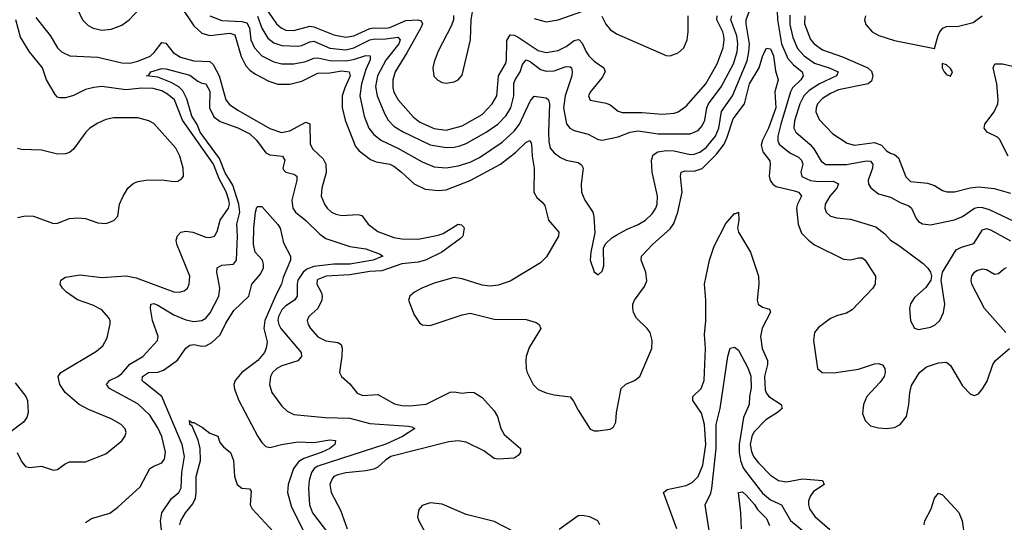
# Model space of a CAD drawing. Header units: inches. Extents: x 1173000 to 1307049, y 522583 to 678455.
# Tile 570 of 617: x 1232721 to 1237638, y 653502 to 656011. Entities that reach past the tile are written whole.
import ezdxf

# ---------------------------------------------------------------- set-up
doc = ezdxf.new("R2010")
doc.units = ezdxf.units.IN
doc.header["$MEASUREMENT"] = 0
doc.layers.add('B2635', color=7, linetype='Continuous')

msp = doc.modelspace()

# ---------------------------------------------------------------- linework, layer by layer
at = {"layer": 'B2635', "color": 5}
for points, elevation in [([(1233506.1, 656106.1), (1233590, 655980.1), (1233630, 655942.9), (1233670, 655931.8), (1233770, 655943.7), (1233794.6, 655934.6), (1233826.2, 655826.2), (1233850, 655779.7), (1233870, 655758.7), (1233898.5, 655738.5), (1233964.2, 655704.2), (1234010, 655688.9), (1234070, 655689), (1234130, 655703.1), (1234210, 655744.4), (1234270, 655745), (1234330, 655755.5), (1234366, 655750), (1234371.8, 655730), (1234344.5, 655670), (1234332, 655630), (1234331.7, 655571.7), (1234346.6, 655510), (1234398, 655378), (1234415.5, 655355.5), (1234472.6, 655312.6), (1234501.1, 655301.1), (1234570, 655289), (1234590, 655279), (1234627.9, 655250), (1234690, 655191.8), (1234745.2, 655165.2), (1234810, 655157.5), (1234850, 655162.3), (1234970, 655208.1), (1235122.3, 655290), (1235199.2, 655350), (1235250, 655399.3), (1235270, 655408.4), (1235276.8, 655390), (1235279.4, 655330), (1235289.5, 655270), (1235289.3, 655149.3), (1235302.8, 655122.8), (1235330, 655100.3), (1235343, 655083), (1235362, 655010), (1235412.9, 654950), (1235412.3, 654930), (1235352.1, 654827.9), (1235322.4, 654797.6), (1235170, 654705), (1235110, 654685.3), (1235070, 654680.9), (1235030, 654685.1), (1234930, 654718), (1234890, 654723.5), (1234790, 654695), (1234728.8, 654670), (1234692.2, 654650), (1234670, 654631.1), (1234661.7, 654610), (1234690, 654538), (1234717.4, 654497.4), (1234730, 654487.3), (1234770, 654484.6), (1234930, 654538.3), (1234970, 654545.3), (1235090, 654515.3), (1235250, 654514.8), (1235299.7, 654499.7), (1235315.5, 654490), (1235323.8, 654470), (1235265.3, 654374.7), (1235250.2, 654330), (1235248.5, 654310), (1235250.2, 654270), (1235255.9, 654250), (1235285.4, 654190), (1235310, 654165.2), (1235350, 654147.8), (1235390, 654138.3), (1235470, 654128.9), (1235487.2, 654107.2), (1235510, 654061.6), (1235570, 653966.9), (1235590, 653958.6), (1235610, 653959.1), (1235670, 653967), (1235684.2, 653975.8), (1235698.2, 654001.8), (1235701.4, 654050), (1235725, 654170), (1235748, 654192), (1235791.2, 654210), (1235817.2, 654230), (1235878.3, 654370), (1235879.8, 654410), (1235869.8, 654449.8), (1235855.4, 654470), (1235801, 654521), (1235785.7, 654550), (1235782.3, 654570), (1235783.7, 654590), (1235791.7, 654610), (1235841.1, 654678.9), (1235852.2, 654707.8), (1235847.2, 654750), (1235824.5, 654810), (1235826.6, 654830), (1235882.8, 654890), (1235970, 654966.4), (1235987, 654993), (1236007.3, 655050), (1236029.2, 655150), (1236021, 655230), (1236024.5, 655250), (1236043.9, 655256.1), (1236090, 655254.7), (1236130, 655268.3), (1236200.2, 655339.8), (1236238.7, 655390), (1236254.8, 655425.1), (1236283.9, 655516.1), (1236341.1, 655590), (1236365.9, 655690), (1236414, 655770), (1236430, 655827.2), (1236443.2, 655856.8), (1236450, 655869.2), (1236470, 655865.6), (1236485.5, 655830), (1236496.2, 655756.2), (1236508.9, 655710), (1236491.8, 655650), (1236497, 655570), (1236461.3, 655470), (1236430.7, 655410), (1236424.6, 655384.6), (1236431.9, 655351.9), (1236466.5, 655306.5), (1236469, 655290), (1236463.6, 655230), (1236468.5, 655208.5), (1236481.5, 655190), (1236498.6, 655178.6), (1236590, 655157.2), (1236611.2, 655150), (1236619.5, 655139.5), (1236625.4, 655130), (1236605.5, 655090), (1236601.3, 655070), (1236608.7, 654990), (1236625.7, 654945.7), (1236659.7, 654910), (1236690, 654886.2), (1236835.2, 654815.2), (1236870, 654812.1), (1236910, 654822.8), (1236930, 654822.3), (1236943.1, 654810), (1236994.7, 654730), (1236993.4, 654690), (1236982.3, 654670), (1236877.8, 654562.2), (1236850, 654545.8), (1236805.1, 654534.9), (1236770, 654519.8), (1236710, 654474.2), (1236690.2, 654450), (1236685.2, 654410), (1236704.6, 654270), (1236729.4, 654249.4), (1236787.4, 654247.4), (1236910, 654266.8), (1236990, 654292.7), (1237010, 654294.3), (1237030, 654287.6), (1237042, 654270), (1237044.1, 654250), (1237037.8, 654230), (1237018.6, 654201.4), (1236951.3, 654130), (1236934.4, 654090), (1236930, 654044.7), (1236944.2, 654010), (1236970, 653984), (1237010, 653972.9), (1237050, 653970.3), (1237090, 653975.3), (1237118, 653990), (1237150, 654030.8), (1237162.4, 654090), (1237166.2, 654150), (1237175.6, 654184.4), (1237214.8, 654250), (1237250, 654277.7), (1237310, 654298), (1237350, 654301.8), (1237370, 654284.9), (1237430, 654183.7), (1237470, 654141.6), (1237490, 654134.9), (1237510, 654143), (1237530, 654168.4), (1237553.4, 654206.6), (1237580.5, 654290), (1237594.3, 654310), (1237664.2, 654370)], 1120), ([(1233006.4, 656070), (1233034.3, 656010), (1233062.2, 655982.2), (1233088.2, 655968.2), (1233130, 655958.2), (1233177.2, 655962.8), (1233230, 655983), (1233267.9, 656010), (1233342.7, 656090)], 1120), ([(1233670, 656030.1), (1233730, 656007), (1233830, 656001.3), (1233854.6, 655994.6), (1233868.3, 655970), (1233874.4, 655910), (1233893.1, 655870), (1233930, 655829.6), (1233990, 655799.9), (1234030, 655790.1), (1234090, 655791), (1234150, 655802.2), (1234190, 655818.6), (1234210, 655820.5), (1234270, 655806.8), (1234350, 655804.7), (1234388.2, 655811.8), (1234450, 655831.8), (1234470.7, 655830.7), (1234471.2, 655810), (1234450, 655761.8), (1234427.1, 655690), (1234419.9, 655630), (1234441.1, 655530), (1234464.2, 655470), (1234490, 655437.6), (1234527.9, 655407.9), (1234608.7, 655368.7), (1234730, 655301), (1234790, 655277), (1234850, 655271.7), (1234910, 655280.6), (1234970, 655298.8), (1235016.9, 655323.1), (1235130, 655400.1), (1235190, 655454.8), (1235216.8, 655490), (1235270, 655604), (1235290, 655628.9), (1235350, 655620.7), (1235362, 655610), (1235367.1, 655590), (1235361.1, 655450), (1235363.1, 655403.1), (1235370.1, 655370.1), (1235390, 655346.2), (1235422.2, 655322.2), (1235450, 655310.2), (1235510, 655298.2), (1235526.3, 655286.3), (1235534.8, 655270), (1235525, 655190), (1235526.5, 655150), (1235543.6, 655110), (1235583.6, 655050), (1235588.3, 655028.3), (1235592.7, 654947.3), (1235573, 654850), (1235570.5, 654810), (1235590, 654752), (1235610, 654738), (1235630, 654756), (1235638, 654782), (1235636.4, 654870), (1235647.3, 654892.7), (1235678.4, 654921.6), (1235703, 654937), (1235754.5, 654965.5), (1235810, 654987.9), (1235846.6, 655010), (1235879.1, 655040.9), (1235897.6, 655070), (1235905, 655090), (1235906.7, 655130), (1235879.1, 655250), (1235876.3, 655310), (1235884.6, 655335.4), (1235908.2, 655351.8), (1235950, 655357.3), (1235990, 655355.9), (1236070, 655337.5), (1236090, 655338.7), (1236117.5, 655350), (1236150, 655373.4), (1236196, 655430), (1236211.9, 655470), (1236226.7, 655553.3), (1236280.1, 655630), (1236353.9, 655806.1), (1236362.9, 655850), (1236365.1, 655890), (1236348.4, 655990), (1236349.1, 656010), (1236365.4, 656054.6)], 1140), ([(1233930, 656095.9), (1234002.4, 655990), (1234025.7, 655970), (1234050, 655958.9), (1234090, 655956.3), (1234170, 655977.7), (1234190, 655975.9), (1234290, 655934.4), (1234350, 655923.3), (1234390, 655930.8), (1234470, 655966.6), (1234490, 655970.6), (1234550, 655968.1), (1234570, 655971.4), (1234650, 656006.2), (1234709.7, 656009.7), (1234725.1, 656005.1), (1234732.4, 655990), (1234724.5, 655970), (1234655, 655845), (1234595.4, 655750), (1234584.4, 655710), (1234585, 655670), (1234590, 655649), (1234610.8, 655610.8), (1234685.9, 655525.9), (1234719.8, 655499.8), (1234790, 655467.8), (1234850, 655460.1), (1234930, 655480.5), (1235030, 655538.3), (1235081.2, 655590), (1235103.4, 655630), (1235111.6, 655730), (1235146.9, 655790), (1235152.3, 655807.7), (1235153.4, 655906.6), (1235170, 655934.7), (1235190, 655933.7), (1235210, 655923.2), (1235310, 655857.1), (1235350, 655846.8), (1235410, 655856.9), (1235450, 655876.5), (1235490, 655906.2), (1235510, 655912.6), (1235514.3, 655910), (1235530, 655892.9), (1235549.2, 655850), (1235563.6, 655830), (1235590, 655804.5), (1235638, 655770), (1235644.3, 655750), (1235630, 655721.5), (1235570, 655649.4), (1235560.9, 655630), (1235570, 655609.1), (1235650, 655594.2), (1235670, 655585.4), (1235710, 655554.3), (1235730, 655548.1), (1235830, 655547.2), (1235930, 655539.2), (1235990, 655543.7), (1236009.4, 655550.6), (1236050, 655579.3), (1236147, 655690), (1236204.5, 655790), (1236234.1, 655870), (1236239.6, 655910), (1236237.8, 655930), (1236232.7, 655950), (1236202.1, 656010), (1236204.6, 656030)], 1180), ([(1234887.6, 656032.4), (1234886.7, 656010), (1234877.5, 655982.5), (1234810, 655853.1), (1234790, 655799.7), (1234784.4, 655770), (1234789.6, 655729.6), (1234808.7, 655708.7), (1234830, 655697.8), (1234850, 655694), (1234890, 655700.6), (1234910, 655710.2), (1234930, 655733.7), (1234972.7, 655910), (1234975, 656010), (1234986.3, 656070)], 1220), ([(1236504.4, 656055.6), (1236506.2, 656010), (1236525.1, 655890), (1236557.5, 655817.5), (1236584.8, 655784.8), (1236629.5, 655750), (1236634.4, 655730), (1236621.4, 655710), (1236580.9, 655670), (1236571.2, 655650), (1236522.7, 655490), (1236507.8, 655430), (1236506.7, 655406.8), (1236514.4, 655390), (1236550, 655360.1), (1236570, 655344.6), (1236610, 655325), (1236625.3, 655310), (1236631.9, 655290), (1236622, 655250), (1236627.7, 655227.7), (1236670, 655208.6), (1236710, 655203.6), (1236784.3, 655204.3), (1236810.8, 655190.8), (1236802.2, 655170), (1236767.2, 655130), (1236743.5, 655090), (1236741.6, 655070), (1236749.2, 655050), (1236770, 655030.2), (1236802.1, 655022.1), (1236870, 655014.8), (1236996.3, 654976.3), (1237042.1, 654942.1), (1237070, 654910.3), (1237110, 654885.7), (1237233.3, 654793.3), (1237256, 654770), (1237270.3, 654750), (1237274.9, 654730), (1237272.2, 654710), (1237246.2, 654673.8), (1237190, 654624.7), (1237170, 654591.8), (1237165.4, 654570), (1237170, 654508.2), (1237190, 654470.4), (1237210, 654464.6), (1237270, 654475.3), (1237292.7, 654487.3), (1237316.9, 654510), (1237334.5, 654550), (1237340.9, 654590), (1237323.5, 654710), (1237329.8, 654750), (1237398.4, 654861.6), (1237423.9, 654876.1), (1237486.5, 654893.5), (1237530, 654962.6), (1237550, 654968.8), (1237570, 654961.9), (1237670, 654907.3)], 1140), ([(1232707.7, 653850), (1232730, 653804.9), (1232750, 653781.3), (1232770, 653775.3), (1232830, 653782.6), (1232890, 653762.4), (1232910, 653766), (1232946.9, 653793.1), (1232970, 653803.1), (1233050, 653803.1), (1233150, 653843.6), (1233230, 653909), (1233246.2, 653930), (1233252.9, 653950), (1233248, 653968), (1233227.1, 653990), (1233178.2, 654018.2), (1233064.5, 654064.5), (1233017.3, 654090), (1232948.3, 654150), (1232921.1, 654190), (1232912, 654230), (1232926.6, 654250), (1233104.2, 654355.8), (1233136.5, 654383.5), (1233156.6, 654423.4), (1233173, 654493), (1233173.1, 654510), (1233164.8, 654524.8), (1233130, 654562), (1233085.8, 654585.8), (1233010, 654612.3), (1232954.8, 654650), (1232935.1, 654670), (1232923.5, 654690), (1232926, 654710), (1232950, 654725.5), (1233022.8, 654737.2), (1233130, 654723.9), (1233252.6, 654732.6), (1233302.5, 654722.5), (1233490, 654651.9), (1233518, 654650), (1233542.6, 654657.4), (1233558, 654670), (1233567.1, 654690), (1233569.8, 654730), (1233504.6, 654890), (1233502.8, 654910), (1233508.9, 654931.1), (1233526, 654950), (1233550, 654955.8), (1233585.3, 654950), (1233650, 654925.9), (1233670, 654923.5), (1233693, 654930), (1233707.3, 654952.7), (1233721.9, 655010), (1233764, 655070), (1233768.3, 655090), (1233765.4, 655110), (1233752, 655152), (1233716.8, 655216.8), (1233689.1, 655290), (1233532.9, 655510), (1233493.7, 655610), (1233459.6, 655639.6), (1233430, 655654.9), (1233387.8, 655667.8), (1233330, 655669.7), (1233250, 655661.4), (1233130, 655677.5), (1233090, 655673.1), (1233050, 655661.9), (1232990, 655632.4), (1232950, 655620.5), (1232920.8, 655620.8), (1232910, 655624.4), (1232897.5, 655637.5), (1232853.6, 655710), (1232834, 655770), (1232769.9, 655850), (1232723.8, 655923.8), (1232701.9, 656010)], 1080), ([(1232801.9, 656021.9), (1232872, 655932), (1232910.1, 655870.1), (1232930, 655849.6), (1232971.1, 655831.1), (1233110, 655824.2), (1233230, 655794.8), (1233270, 655794.2), (1233310, 655803.5), (1233371.9, 655828.1), (1233392.8, 655847.2), (1233430, 655896.8), (1233450, 655894.2), (1233486.7, 655846.7), (1233523, 655823), (1233590, 655805.1), (1233670, 655802.3), (1233686.9, 655786.9), (1233717.2, 655730), (1233750.4, 655610.4), (1233768.2, 655588.2), (1233810, 655558.5), (1233970, 655468.1), (1234028.4, 655448.4), (1234070, 655455.4), (1234150, 655499.7), (1234170, 655490.4), (1234170.6, 655390), (1234183.9, 655363.9), (1234236.6, 655316.6), (1234248.9, 655290), (1234251.3, 655248.7), (1234229.4, 655170), (1234226.5, 655130), (1234242.4, 655090), (1234256.5, 655070), (1234278.7, 655050), (1234300, 655040), (1234330, 655033.7), (1234410, 655039), (1234430, 655034), (1234461.8, 654990), (1234510, 654953.4), (1234590, 654924.4), (1234630, 654917.5), (1234710, 654915.7), (1234810, 654934.7), (1234836.3, 654943.7), (1234910, 654990.7), (1234927.5, 654987.5), (1234937, 654977), (1234940.5, 654970), (1234933.8, 654930), (1234921.9, 654918.1), (1234829.3, 654850), (1234748.1, 654810), (1234710, 654800.1), (1234630, 654792), (1234530, 654756.5), (1234470, 654754.3), (1234370, 654736.4), (1234250.8, 654730), (1234210, 654713.7), (1234205.8, 654710), (1234205.4, 654690), (1234227.2, 654647.2), (1234231.8, 654630), (1234230.1, 654610), (1234210, 654569.8), (1234164.7, 654530), (1234155.9, 654510), (1234160.6, 654490), (1234172.9, 654470), (1234210, 654427.9), (1234250, 654407.2), (1234310, 654400.2), (1234326.4, 654390), (1234330.9, 654370.9), (1234329.1, 654330.9), (1234318.4, 654250), (1234328.4, 654230), (1234370, 654193.1), (1234405.9, 654145.9), (1234435, 654135), (1234510, 654139.8), (1234593.2, 654093.2), (1234630, 654084.6), (1234670, 654082.9), (1234750, 654091.1), (1234870, 654151.7), (1234890, 654153), (1234930, 654146.7), (1234968, 654152), (1234990, 654149.3), (1235030, 654124.6), (1235090, 654059), (1235106.8, 654030), (1235124.4, 653970), (1235140.9, 653940.9), (1235222.3, 653870), (1235221.8, 653850), (1235210, 653835.1), (1235190, 653822.3), (1235110, 653816.8), (1235090, 653820.2), (1235038.9, 653858.9), (1234950, 653902.1), (1234910, 653909.3), (1234864.5, 653904.5), (1234574.6, 653830), (1234547.1, 653812.9), (1234510, 653778), (1234490, 653767.7), (1234450, 653758.7), (1234350, 653749), (1234310, 653739.4), (1234290.2, 653730), (1234280.9, 653719.1), (1234269.5, 653690), (1234275.7, 653650), (1234323, 653563), (1234356.6, 653470)], 1080), ([(1233909, 656029), (1233930, 655968.4), (1233959.2, 655919.2), (1233990, 655894.5), (1234030, 655881.6), (1234110, 655879.4), (1234130, 655882.5), (1234170, 655901), (1234190, 655903.8), (1234270, 655869.4), (1234350, 655860.9), (1234390, 655869.5), (1234469.9, 655910), (1234485.9, 655914.1), (1234550, 655915.4), (1234610, 655923.7), (1234620.1, 655910), (1234613.5, 655890), (1234550, 655809.3), (1234508.3, 655730), (1234497.9, 655677.9), (1234506.1, 655630), (1234542.1, 655542.1), (1234561.4, 655510), (1234590, 655478.8), (1234632.4, 655452.4), (1234770, 655386.8), (1234850, 655372.9), (1234890, 655374.2), (1234918.8, 655381.2), (1234950, 655393), (1235050.2, 655449.8), (1235108.5, 655490), (1235150, 655532.4), (1235173, 655570), (1235188.6, 655630), (1235187.9, 655692.1), (1235194.5, 655710), (1235220.6, 655750), (1235232.7, 655787.3), (1235250, 655810.1), (1235270, 655801.5), (1235322.5, 655762.5), (1235350, 655753.9), (1235390, 655754.9), (1235450, 655776.3), (1235470, 655776.1), (1235476.1, 655770), (1235480.6, 655750), (1235478.5, 655730), (1235444.6, 655630), (1235437, 655570), (1235451.1, 655491.1), (1235468.6, 655468.6), (1235490, 655457.1), (1235559.6, 655439.6), (1235610, 655412.2), (1235630, 655409.2), (1235710, 655426), (1235770.4, 655449.6), (1235810, 655455.2), (1235910, 655441.8), (1236070, 655441), (1236110, 655457.8), (1236130, 655480.2), (1236142, 655510), (1236152, 655570), (1236160.6, 655590), (1236224.1, 655675.9), (1236285.7, 655790), (1236304.8, 655850), (1236308, 655890), (1236302.2, 655930), (1236273, 656010), (1236277.7, 656030)], 1160), ([(1235290, 656017.1), (1235350, 656000.3), (1235410, 656009.3), (1235528.2, 656051.8)], 1220), ([(1235628.4, 656028.4), (1235648.7, 655988.7), (1235670, 655961.9), (1235700.7, 655940.7), (1235950, 655832), (1235970, 655830.2), (1236010, 655845.6), (1236037.3, 655870), (1236054.9, 655910), (1236059.9, 655950), (1236059.6, 656030)], 1220), ([(1236566.5, 656033.5), (1236567.4, 655987.4), (1236582, 655922), (1236606.3, 655866.3), (1236639.6, 655830), (1236690, 655793.4), (1236763.6, 655770), (1236808.9, 655750), (1236800.9, 655730), (1236715, 655690), (1236663.4, 655656.6), (1236636.5, 655630), (1236616.4, 655590), (1236590, 655506), (1236588, 655470), (1236596.6, 655450), (1236668, 655388), (1236686.3, 655366.3), (1236724.2, 655304.2), (1236747.4, 655287.4), (1236850, 655287.4), (1236950, 655306.4), (1236970, 655304.2), (1236982, 655290), (1236980.6, 655270), (1236957.8, 655210), (1236960.1, 655190), (1236971.1, 655171.1), (1237010, 655141.4), (1237070, 655125.6), (1237118.9, 655098.9), (1237162.4, 655082.4), (1237175.2, 655070), (1237198, 655018), (1237210, 655003.6), (1237230, 654991.2), (1237270, 654986.2), (1237390, 655011.1), (1237430, 655028.4), (1237489.8, 655070), (1237510, 655075.2), (1237530, 655074.1), (1237563.5, 655063.5), (1237690, 655003)], 1160), ([(1236641.4, 656030), (1236639.9, 655990), (1236670, 655912.3), (1236688.1, 655890), (1236730, 655860.9), (1236830, 655825.2), (1236956.3, 655770), (1236974.3, 655754.3), (1236982, 655730), (1236975.9, 655704.1), (1236959, 655690), (1236810, 655660.7), (1236770, 655643.1), (1236730, 655616.6), (1236705.9, 655590), (1236698, 655570), (1236696.6, 655550), (1236713.2, 655513.2), (1236781.3, 655441.3), (1236854.2, 655394.2), (1236890, 655384.7), (1236990, 655398), (1237024.6, 655384.6), (1237050, 655356.1), (1237070, 655344), (1237090, 655338.5), (1237110, 655320.9), (1237146.6, 655226.6), (1237170, 655203.9), (1237255.4, 655195.4), (1237290, 655183.9), (1237330, 655158), (1237351, 655151), (1237390, 655151), (1237468.5, 655171.5), (1237510, 655177.1), (1237588.5, 655168.5), (1237670, 655145.4)], 1180), ([(1236944.7, 656030), (1236940.8, 656010), (1236946.9, 655986.9), (1236977.7, 655950), (1237011, 655931), (1237090, 655906.8), (1237290, 655866.8), (1237308.8, 655931.2), (1237317, 655950), (1237331.9, 655968.1), (1237350, 655976.4), (1237410, 655977.9), (1237483.7, 655996.3), (1237528, 656030)], 1220), ([(1233050, 653500.4), (1233078.8, 653521.2), (1233170, 653547), (1233210, 653577.1), (1233321.5, 653678.5), (1233371.1, 653770), (1233390, 653782.9), (1233430, 653799.2), (1233443, 653817), (1233448.4, 653851.6), (1233430.9, 653930), (1233410, 653972.9), (1233370, 654037.2), (1233310, 654093.6), (1233169.5, 654170), (1233154.5, 654190), (1233169.4, 654210), (1233210, 654229.2), (1233230, 654245), (1233270, 654292.1), (1233335.9, 654330), (1233408.3, 654410), (1233412.4, 654430), (1233383.2, 654510), (1233373.5, 654570), (1233375.1, 654590), (1233390, 654594.5), (1233410, 654586.4), (1233490, 654537.1), (1233550, 654512.9), (1233590, 654503.8), (1233630.9, 654509.1), (1233650, 654521.6), (1233672.4, 654547.6), (1233714.4, 654630), (1233720.7, 654670), (1233705.4, 654750), (1233707.5, 654772.5), (1233730, 654784.8), (1233788.9, 654791.1), (1233803.5, 654810), (1233808.5, 654930), (1233805.6, 654990), (1233820.7, 655050), (1233814.6, 655090), (1233784.6, 655184.6), (1233746.8, 655246.8), (1233718, 655318), (1233622.3, 655450), (1233606.8, 655486.8), (1233581, 655530), (1233555.8, 655615.8), (1233535.2, 655655.2), (1233515.4, 655675.4), (1233477.1, 655697.1), (1233410, 655723.7), (1233354, 655730), (1233365.7, 655734.3), (1233375.1, 655750), (1233430, 655767.1), (1233450, 655765.3), (1233570, 655733.5), (1233610, 655704.5), (1233630, 655694.5), (1233650, 655691), (1233670, 655654.4), (1233668.5, 655570), (1233690, 655525.7), (1233721.9, 655501.9), (1233810, 655471.2), (1233870, 655440.9), (1233903.8, 655410), (1233950, 655346.8), (1233970, 655336.6), (1234034, 655330), (1234044.4, 655310), (1234034.3, 655270), (1234039.6, 655259.6), (1234049.4, 655249.4), (1234090, 655239.6), (1234104.9, 655230), (1234105.4, 655210), (1234079.8, 655110), (1234084.3, 655070), (1234097.7, 655050), (1234150, 655008.5), (1234219.5, 654939.5), (1234250, 654918.5), (1234370, 654878.1), (1234450, 654867.2), (1234520.2, 654840.2), (1234534, 654830), (1234486.4, 654810), (1234370, 654790.6), (1234290, 654789.7), (1234190, 654779), (1234154.7, 654765.3), (1234136.6, 654750), (1234110.4, 654710), (1234105.9, 654690), (1234106.9, 654630), (1234093.7, 654610), (1234050, 654582.8), (1234030, 654561.9), (1234013, 654530), (1234010.1, 654510), (1234014.2, 654490), (1234024.7, 654470), (1234126.2, 654350), (1234128.2, 654330), (1234110, 654307.7), (1234030, 654282.8), (1234004.9, 654270), (1233983.8, 654250), (1233973.4, 654230), (1233968.1, 654190), (1233980.7, 654150), (1234030, 654081.7), (1234057.2, 654057.2), (1234090, 654040.8), (1234245.5, 654025.5), (1234370, 654022.2), (1234470, 653994.6), (1234662.3, 653982.3), (1234679.3, 653979.3), (1234693.4, 653970), (1234632.2, 653930), (1234550, 653891.7), (1234210, 653782.4), (1234192.1, 653770), (1234177.7, 653750), (1234166.7, 653710), (1234163.8, 653670), (1234167.8, 653590), (1234183.8, 653550), (1234289.2, 653409.2)], 1060), ([(1237657.1, 655330), (1237614.3, 655414.3), (1237603.9, 655423.9), (1237552.4, 655450), (1237537.4, 655470), (1237540.7, 655490), (1237588.4, 655550), (1237605.6, 655590), (1237607.8, 655612.2), (1237600.6, 655690), (1237583.1, 655770), (1237590.4, 655789.6), (1237630, 655790.7), (1237730, 655767)], 1180), ([(1232710, 655024), (1232750, 655031), (1232790, 655030.2), (1232890, 654993.8), (1232910, 654994.5), (1232970, 655018), (1233010, 655022.5), (1233050, 655017.7), (1233110, 654996), (1233150, 654994), (1233170, 654999.3), (1233192.4, 655010), (1233210.7, 655030), (1233219.8, 655090), (1233237.3, 655130), (1233261, 655170), (1233287.1, 655192.9), (1233310, 655202.6), (1233350, 655210.1), (1233430, 655211.5), (1233490, 655203.5), (1233510, 655205.4), (1233530, 655217.6), (1233538.5, 655230), (1233537.5, 655270), (1233521, 655330), (1233501.1, 655370), (1233390, 655491.8), (1233365.1, 655505.1), (1233310, 655520.4), (1233190, 655520.7), (1233150, 655511.8), (1233110, 655494.5), (1233071.5, 655470), (1233051.2, 655450), (1232990, 655364.4), (1232970, 655348.4), (1232950, 655341.7), (1232910, 655340.3), (1232830, 655359.8), (1232730, 655362.4), (1232710, 655367.7)], 1120), ([(1233430.9, 653450), (1233423.4, 653510), (1233431, 653549), (1233479.3, 653620.7), (1233516.2, 653650), (1233526.6, 653673.4), (1233530.6, 653750), (1233543.9, 653830), (1233532.2, 653890), (1233430, 654129.2), (1233341, 654201), (1233332.7, 654210), (1233334.5, 654230), (1233364.4, 654250), (1233410, 654250.6), (1233439.3, 654260.7), (1233508.7, 654311.3), (1233550, 654372), (1233570, 654386.3), (1233590, 654389.2), (1233630, 654381.4), (1233650, 654382.6), (1233680.9, 654399.1), (1233722.5, 654437.5), (1233750, 654495.9), (1233790, 654559.3), (1233864.4, 654630), (1233880.2, 654690), (1233921.8, 654738.2), (1233938.4, 654770), (1233939, 654790), (1233932.9, 654810), (1233896.8, 654850), (1233887.6, 654890), (1233890, 654972), (1233898.7, 655050), (1233905.7, 655074.3), (1233910, 655079.1), (1233930, 655078), (1234010, 654988.4), (1234022.3, 654970), (1234037.5, 654897.5), (1234073, 654830), (1234073.4, 654810), (1234036.8, 654723.2), (1234028.3, 654690), (1234001.1, 654638.9), (1233944.3, 654510), (1233940.3, 654470), (1233956.7, 654403.3), (1233951.4, 654371.4), (1233942.6, 654350), (1233910.1, 654310), (1233830, 654249.3), (1233797.2, 654210), (1233789.5, 654190), (1233793.6, 654166.4), (1233814.7, 654110), (1233910.2, 653930), (1233930, 653899.6), (1233950, 653880.7), (1233970, 653875.6), (1234029, 653891), (1234110, 653904.4), (1234190, 653900.5), (1234270, 653913.5), (1234297.1, 653910), (1234293.8, 653890), (1234269.1, 653870), (1234226.7, 653850), (1234139.3, 653820.7), (1234114.5, 653805.5), (1234087.8, 653770), (1234062, 653690), (1234058.9, 653650), (1234078.1, 653578.1), (1234162.7, 653410)], 1040), ([(1236003.1, 653470), (1235936.9, 653650), (1235954.9, 653665.1), (1236050, 653686), (1236079.4, 653700.6), (1236109.1, 653730.9), (1236132.8, 653787.2), (1236147, 653890), (1236140.7, 653990), (1236126.7, 654046.7), (1236083.4, 654110), (1236083.1, 654130), (1236123.8, 654170), (1236139.3, 654210), (1236145.8, 654370), (1236140.9, 654439.1), (1236147.9, 654507.9), (1236147, 654610), (1236141, 654690), (1236166.2, 654810), (1236190, 654880.5), (1236247.3, 654992.7), (1236290, 655043.8), (1236297, 655043), (1236310, 655050.8), (1236312.1, 655010), (1236306.4, 654970), (1236310.2, 654950.2), (1236370, 654850.4), (1236410.1, 654730.1), (1236412.5, 654690), (1236403.5, 654610), (1236409.2, 654590), (1236430, 654576.1), (1236465.8, 654565.9), (1236471.2, 654551.2), (1236429.4, 654470.6), (1236421.5, 654430), (1236428.5, 654370), (1236456.4, 654310), (1236455.9, 654290), (1236441.3, 654230), (1236443.9, 654163.9), (1236448.4, 654148.4), (1236461.5, 654130), (1236524.2, 654090), (1236528.3, 654070), (1236506.2, 654050), (1236446.9, 654013.1), (1236388.1, 653951.9), (1236377.6, 653930), (1236369.7, 653890), (1236375.7, 653855.7), (1236386.4, 653830), (1236410, 653799.2), (1236470, 653737.7), (1236511.4, 653711.4), (1236550, 653704.5), (1236630, 653718.8), (1236730.7, 653710), (1236738, 653690), (1236684.8, 653655.2), (1236670, 653634.3), (1236660.9, 653610), (1236659.8, 653590), (1236665.3, 653570), (1236691.6, 653531.6), (1236766.6, 653466.6)], 1080), ([(1237645.9, 654450), (1237539.1, 654570), (1237475.8, 654690), (1237472.1, 654710), (1237476.5, 654730), (1237489.8, 654750), (1237501.8, 654758.2), (1237530, 654766.7), (1237550, 654763.9), (1237590, 654740.1), (1237610, 654744.3), (1237633.7, 654766.3), (1237650, 654774.5)], 1120), ([(1236172.7, 653407.3), (1236144.7, 653590), (1236172.4, 653647.6), (1236177.3, 653670), (1236198.9, 653870), (1236198.8, 653990), (1236219.1, 654070), (1236257.3, 654330), (1236270, 654370.6), (1236290, 654376.3), (1236310, 654360.5), (1236359.1, 654270), (1236371.9, 654231.9), (1236374, 654174), (1236365.1, 654130), (1236364.8, 654090), (1236335.7, 654024.3), (1236313.3, 653890), (1236313.6, 653850), (1236320.7, 653810), (1236334.1, 653774.1), (1236350.1, 653750), (1236430, 653647.3), (1236470, 653613.9), (1236525, 653590), (1236571.3, 653511.3), (1236647.7, 653447.7)], 1060), ([(1232698.7, 654198.7), (1232750.4, 654130), (1232758.7, 654110), (1232762.8, 654050), (1232755.6, 654024.4), (1232738.9, 654001.1), (1232671.5, 653950)], 1080), ([(1233520.5, 653490), (1233525, 653510), (1233547.9, 653550), (1233586, 653594), (1233598.2, 653621.8), (1233602.3, 653650), (1233601.2, 653730), (1233624.1, 653810), (1233621.2, 653870), (1233612.2, 653912.2), (1233581.2, 653981.2), (1233569.8, 653990), (1233569.4, 654010.6), (1233580.5, 654000.5), (1233590, 654000.5), (1233634.4, 653974.4), (1233670, 653947.7), (1233710, 653932), (1233720.2, 653900.2), (1233738.6, 653878.6), (1233773.1, 653850), (1233788.9, 653810), (1233793.4, 653730), (1233806.7, 653690), (1233830, 653672.2), (1233868.4, 653668.4), (1233877.5, 653657.5), (1233872.4, 653590), (1233881.6, 653570), (1233990, 653453.4)], 1020), ([(1236325.1, 653470), (1236322.3, 653550), (1236310, 653651), (1236330, 653654.2), (1236350, 653635.9), (1236390, 653591.2), (1236405.7, 653565.7), (1236450, 653521.7), (1236466, 653486)], 1040), ([(1237237.8, 653490), (1237241.8, 653510), (1237273.5, 653570), (1237290, 653623), (1237310, 653647.2), (1237330, 653639), (1237411.1, 653551.1), (1237428.3, 653510), (1237440.1, 653430)], 1080), ([(1235190, 653455), (1235090, 653506.8), (1234950, 653540.5), (1234830, 653592.8), (1234770, 653598.7), (1234730, 653585.1), (1234714.4, 653565.6), (1234707.6, 653530), (1234713.8, 653510), (1234747, 653447)], 1120), ([(1235618.9, 653490), (1235608.6, 653508.6), (1235569, 653530), (1235530, 653536.8), (1235510, 653533.8), (1235414.7, 653465.3)], 1120)]:
    msp.add_lwpolyline(points, dxfattribs=dict(at, elevation=elevation))
at = {"layer": 'B2635', "color": 5, "elevation": 1220}
msp.add_lwpolyline([(1237328.6, 655791.4), (1237327.6, 655770), (1237337.6, 655750), (1237350, 655737.6), (1237370, 655729.1), (1237380.5, 655750), (1237370, 655766.6), (1237350, 655785.1)], close=True, dxfattribs=at)

doc.saveas('drawing.dxf')
